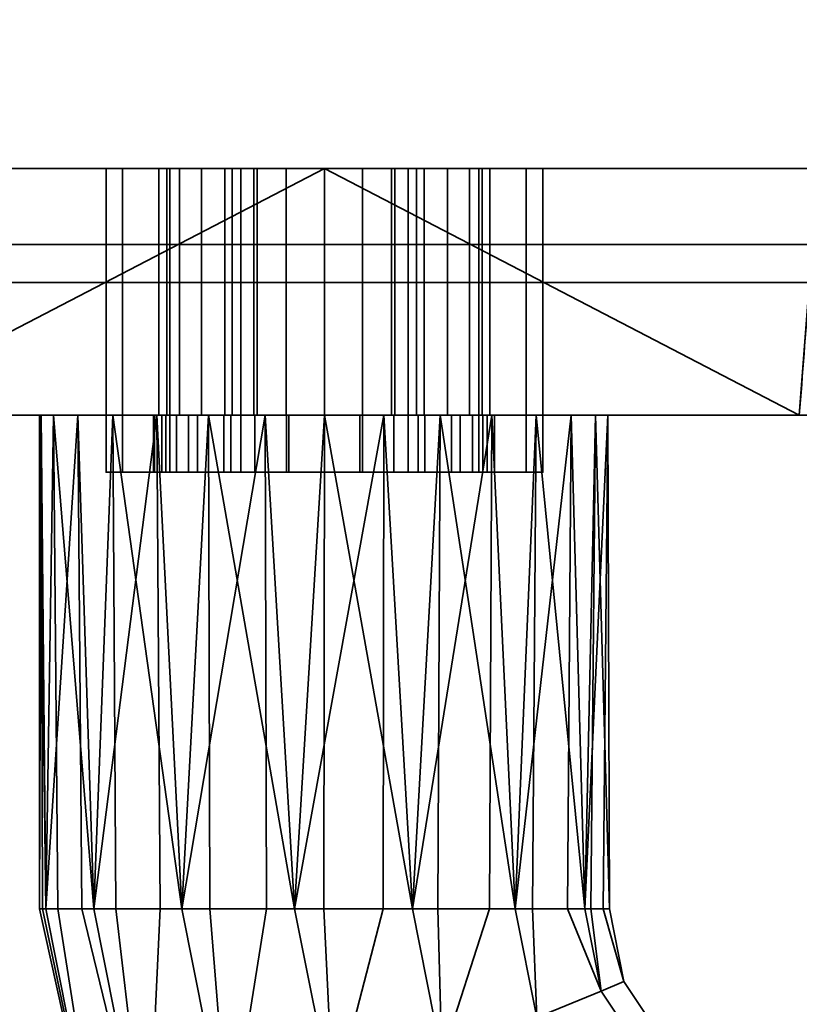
# Model space of a CAD drawing. Header units: millimetres. Extents: x -603 to 3703, y -115 to 249.
# Tile 482 of 656: x 1063 to 1104, y -88 to -36. Entities that reach past the tile are written whole.
import ezdxf

# ---------------------------------------------------------------- set-up
doc = ezdxf.new("R2010")
doc.units = ezdxf.units.MM
doc.layers.add('152', color=7, linetype='Continuous', true_color=0xffffff)

# ---------------------------------------------------------------- blocks, each defined once
blk = doc.blocks.new('UG_SURFACE_023')
at = {"layer": '152', "color": 252, "linetype": 'Continuous', "lineweight": 35}
for points in [[(1070.654, -57, 1015.609), (1070.654, -60, 1015.609), (1071.85, -60, 1018.597), (1071.85, -57, 1018.597)], [(1070.654, -57, 1012.391), (1070.654, -60, 1012.391), (1070.654, -60, 1015.609), (1070.654, -57, 1015.609)], [(1071.85, -57, 1009.403), (1071.85, -60, 1009.403), (1070.654, -60, 1012.391), (1070.654, -57, 1012.391)], [(1077, -57, 1005.739), (1070.654, -57, 1012.391), (1070.654, -57, 1015.609)], [(1077, -57, 1005.739), (1074.072, -57, 1007.074), (1071.85, -57, 1009.403), (1070.654, -57, 1012.391)], [(1070.654, -57, 1015.609), (1071.85, -57, 1018.597), (1074.072, -57, 1020.926), (1077, -57, 1005.739)], [(1071.85, -57, 1018.597), (1071.85, -60, 1018.597), (1074.072, -60, 1020.926), (1074.072, -57, 1020.926)], [(1074.072, -57, 1007.074), (1074.072, -60, 1007.074), (1071.85, -60, 1009.403), (1071.85, -57, 1009.403)], [(1074.072, -57, 1020.926), (1074.072, -60, 1020.926), (1077, -60, 1022.261), (1077, -57, 1022.261)], [(1077, -57, 1005.739), (1077, -60, 1005.739), (1074.072, -60, 1007.074), (1074.072, -57, 1007.074)], [(1074.072, -57, 1020.926), (1077, -57, 1022.261), (1077, -57, 1005.739)], [(1077, -57, 1022.261), (1077, -60, 1022.261), (1077, -60, 1005.739), (1077, -57, 1005.739)], [(1077, -60, 1005.739), (1070.654, -60, 1015.609), (1070.654, -60, 1012.391)], [(1077, -60, 1005.739), (1074.072, -60, 1020.926), (1071.85, -60, 1018.597), (1070.654, -60, 1015.609)], [(1070.654, -60, 1012.391), (1071.85, -60, 1009.403), (1074.072, -60, 1007.074), (1077, -60, 1005.739)], [(1077, -60, 1005.739), (1077, -60, 1022.261), (1074.072, -60, 1020.926)]]:
    blk.add_3dface(points, dxfattribs=at)
blk = doc.blocks.new('UG_SURFACE_025')
at = {"layer": '152', "color": 252, "linetype": 'Continuous', "lineweight": 35}
for points in [[(1067.5, -57, 1016.5), (1070.049, -57, 1014.941), (1070, -57, 1014)], [(1067.5, -57, 1016.5), (1068.375, -57, 1020.901), (1071.206, -57, 1018.5), (1070.049, -57, 1014.941)], [(1068.375, -57, 991.099), (1067.5, -57, 995.5), (1072.312, -57, 1007.978), (1075.339, -57, 1005.778)], [(1070, -57, 1014), (1070.441, -57, 1011.219), (1067.5, -57, 995.5), (1067.5, -57, 1016.5)], [(1070.441, -57, 1011.219), (1072.312, -57, 1007.978), (1067.5, -57, 995.5)], [(1068.375, -57, 991.099), (1068.375, -60, 991.099), (1067.5, -60, 995.5), (1067.5, -57, 995.5)], [(1067.5, -57, 995.5), (1067.5, -60, 995.5), (1067.5, -60, 1016.5), (1067.5, -57, 1016.5)], [(1067.5, -57, 1016.5), (1067.5, -60, 1016.5), (1068.375, -60, 1020.901), (1068.375, -57, 1020.901)], [(1070.868, -57, 987.368), (1068.375, -57, 991.099), (1075.339, -57, 1005.778), (1079, -57, 1005)], [(1073.71, -57, 1021.281), (1071.206, -57, 1018.5), (1068.375, -57, 1020.901), (1070.868, -57, 1024.632)], [(1070.868, -57, 987.368), (1070.868, -60, 987.368), (1068.375, -60, 991.099), (1068.375, -57, 991.099)], [(1068.375, -57, 1020.901), (1068.375, -60, 1020.901), (1070.868, -60, 1024.632), (1070.868, -57, 1024.632)], [(1070, -57, 1014), (1070.049, -57, 1014.941), (1070.049, -60, 1014.941), (1070, -60, 1014)], [(1070, -60, 1014), (1070.441, -60, 1011.219), (1070.441, -57, 1011.219), (1070, -57, 1014)], [(1071.206, -57, 1018.5), (1071.206, -60, 1018.5), (1070.049, -60, 1014.941), (1070.049, -57, 1014.941)], [(1070.441, -57, 1011.219), (1070.441, -60, 1011.219), (1072.312, -60, 1007.978), (1072.312, -57, 1007.978)], [(1079, -57, 1005), (1079, -57, 984), (1074.599, -57, 984.875), (1070.868, -57, 987.368)], [(1077.129, -57, 1022.803), (1073.71, -57, 1021.281), (1070.868, -57, 1024.632), (1074.599, -57, 1027.125)], [(1074.599, -57, 984.875), (1074.599, -60, 984.875), (1070.868, -60, 987.368), (1070.868, -57, 987.368)], [(1070.868, -57, 1024.632), (1070.868, -60, 1024.632), (1074.599, -60, 1027.125), (1074.599, -57, 1027.125)], [(1073.71, -57, 1021.281), (1073.71, -60, 1021.281), (1071.206, -60, 1018.5), (1071.206, -57, 1018.5)], [(1072.312, -57, 1007.978), (1072.312, -60, 1007.978), (1075.339, -60, 1005.778), (1075.339, -57, 1005.778)], [(1077.129, -57, 1022.803), (1077.129, -60, 1022.803), (1073.71, -60, 1021.281), (1073.71, -57, 1021.281)], [(1080.871, -57, 1022.803), (1077.129, -57, 1022.803), (1074.599, -57, 1027.125), (1079, -57, 1028)], [(1079, -57, 984), (1079, -60, 984), (1074.599, -60, 984.875), (1074.599, -57, 984.875)], [(1074.599, -57, 1027.125), (1074.599, -60, 1027.125), (1079, -60, 1028), (1079, -57, 1028)], [(1075.339, -57, 1005.778), (1075.339, -60, 1005.778), (1079, -60, 1005), (1079, -57, 1005)], [(1080.871, -57, 1022.803), (1080.871, -60, 1022.803), (1077.129, -60, 1022.803), (1077.129, -57, 1022.803)], [(1079, -57, 1005), (1079, -60, 1005), (1082.661, -60, 1005.778), (1082.661, -57, 1005.778)], [(1079, -57, 1005), (1082.661, -57, 1005.778), (1089.625, -57, 991.099), (1087.132, -57, 987.368)], [(1087.132, -57, 987.368), (1083.401, -57, 984.875), (1079, -57, 1005)], [(1079, -57, 1028), (1083.401, -57, 1027.125), (1080.871, -57, 1022.803)], [(1083.401, -57, 984.875), (1079, -57, 984), (1079, -57, 1005)], [(1083.401, -57, 984.875), (1083.401, -60, 984.875), (1079, -60, 984), (1079, -57, 984)], [(1079, -57, 1028), (1079, -60, 1028), (1083.401, -60, 1027.125), (1083.401, -57, 1027.125)], [(1084.29, -57, 1021.281), (1084.29, -60, 1021.281), (1080.871, -60, 1022.803), (1080.871, -57, 1022.803)], [(1084.29, -57, 1021.281), (1080.871, -57, 1022.803), (1083.401, -57, 1027.125), (1087.132, -57, 1024.632)], [(1082.661, -57, 1005.778), (1082.661, -60, 1005.778), (1085.688, -60, 1007.978), (1085.688, -57, 1007.978)], [(1090.5, -57, 995.5), (1089.625, -57, 991.099), (1082.661, -57, 1005.778), (1085.688, -57, 1007.978)], [(1087.132, -57, 987.368), (1087.132, -60, 987.368), (1083.401, -60, 984.875), (1083.401, -57, 984.875)], [(1083.401, -57, 1027.125), (1083.401, -60, 1027.125), (1087.132, -60, 1024.632), (1087.132, -57, 1024.632)], [(1086.794, -57, 1018.5), (1086.794, -60, 1018.5), (1084.29, -60, 1021.281), (1084.29, -57, 1021.281)], [(1087.132, -57, 1024.632), (1089.625, -57, 1020.901), (1086.794, -57, 1018.5), (1084.29, -57, 1021.281)], [(1085.688, -57, 1007.978), (1085.688, -60, 1007.978), (1087.559, -60, 1011.219), (1087.559, -57, 1011.219)], [(1090.5, -57, 995.5), (1085.688, -57, 1007.978), (1087.559, -57, 1011.219)], [(1087.951, -57, 1014.941), (1087.951, -60, 1014.941), (1086.794, -60, 1018.5), (1086.794, -57, 1018.5)], [(1087.951, -57, 1014.941), (1086.794, -57, 1018.5), (1089.625, -57, 1020.901), (1090.5, -57, 1016.5)], [(1089.625, -57, 991.099), (1089.625, -60, 991.099), (1087.132, -60, 987.368), (1087.132, -57, 987.368)], [(1087.132, -57, 1024.632), (1087.132, -60, 1024.632), (1089.625, -60, 1020.901), (1089.625, -57, 1020.901)], [(1087.559, -57, 1011.219), (1087.559, -60, 1011.219), (1087.951, -60, 1014.941), (1087.951, -57, 1014.941)], [(1087.559, -57, 1011.219), (1087.951, -57, 1014.941), (1090.5, -57, 1016.5), (1090.5, -57, 995.5)], [(1090.5, -57, 995.5), (1090.5, -60, 995.5), (1089.625, -60, 991.099), (1089.625, -57, 991.099)], [(1089.625, -57, 1020.901), (1089.625, -60, 1020.901), (1090.5, -60, 1016.5), (1090.5, -57, 1016.5)], [(1090.5, -57, 1016.5), (1090.5, -60, 1016.5), (1090.5, -60, 995.5), (1090.5, -57, 995.5)], [(1067.5, -60, 1016.5), (1067.5, -60, 995.5), (1070.441, -60, 1011.219), (1070, -60, 1014)], [(1070, -60, 1014), (1070.049, -60, 1014.941), (1067.5, -60, 1016.5)], [(1067.5, -60, 995.5), (1072.312, -60, 1007.978), (1070.441, -60, 1011.219)], [(1070.049, -60, 1014.941), (1071.206, -60, 1018.5), (1068.375, -60, 1020.901), (1067.5, -60, 1016.5)], [(1075.339, -60, 1005.778), (1072.312, -60, 1007.978), (1067.5, -60, 995.5), (1068.375, -60, 991.099)], [(1070.868, -60, 1024.632), (1068.375, -60, 1020.901), (1071.206, -60, 1018.5), (1073.71, -60, 1021.281)], [(1079, -60, 1005), (1075.339, -60, 1005.778), (1068.375, -60, 991.099), (1070.868, -60, 987.368)], [(1074.599, -60, 1027.125), (1070.868, -60, 1024.632), (1073.71, -60, 1021.281), (1077.129, -60, 1022.803)], [(1070.868, -60, 987.368), (1074.599, -60, 984.875), (1079, -60, 984), (1079, -60, 1005)], [(1079, -60, 1028), (1074.599, -60, 1027.125), (1077.129, -60, 1022.803)], [(1077.129, -60, 1022.803), (1080.871, -60, 1022.803), (1083.401, -60, 1027.125), (1079, -60, 1028)], [(1079, -60, 1005), (1083.401, -60, 984.875), (1087.132, -60, 987.368)], [(1079, -60, 1005), (1079, -60, 984), (1083.401, -60, 984.875)], [(1087.132, -60, 987.368), (1089.625, -60, 991.099), (1082.661, -60, 1005.778), (1079, -60, 1005)], [(1080.871, -60, 1022.803), (1084.29, -60, 1021.281), (1087.132, -60, 1024.632), (1083.401, -60, 1027.125)], [(1085.688, -60, 1007.978), (1082.661, -60, 1005.778), (1089.625, -60, 991.099), (1090.5, -60, 995.5)], [(1084.29, -60, 1021.281), (1086.794, -60, 1018.5), (1089.625, -60, 1020.901), (1087.132, -60, 1024.632)], [(1087.559, -60, 1011.219), (1085.688, -60, 1007.978), (1090.5, -60, 995.5)], [(1090.5, -60, 1016.5), (1089.625, -60, 1020.901), (1086.794, -60, 1018.5), (1087.951, -60, 1014.941)], [(1090.5, -60, 995.5), (1090.5, -60, 1016.5), (1087.951, -60, 1014.941), (1087.559, -60, 1011.219)]]:
    blk.add_3dface(points, dxfattribs=at)
blk = doc.blocks.new('UG_SURFACE_027')
at = {"layer": '152', "color": 252, "linetype": 'Continuous', "lineweight": 35}
for points in [[(1081, -57, 1005.739), (1081, -60, 1005.739), (1081, -60, 1022.261), (1081, -57, 1022.261)], [(1083.928, -57, 1007.074), (1083.928, -60, 1007.074), (1081, -60, 1005.739), (1081, -57, 1005.739)], [(1081, -57, 1022.261), (1081, -60, 1022.261), (1083.928, -60, 1020.926), (1083.928, -57, 1020.926)], [(1081, -57, 1005.739), (1081, -57, 1022.261), (1083.928, -57, 1020.926)], [(1083.928, -57, 1007.074), (1081, -57, 1005.739), (1083.928, -57, 1020.926)], [(1086.15, -57, 1009.403), (1086.15, -60, 1009.403), (1083.928, -60, 1007.074), (1083.928, -57, 1007.074)], [(1083.928, -57, 1020.926), (1083.928, -60, 1020.926), (1086.15, -60, 1018.597), (1086.15, -57, 1018.597)], [(1083.928, -57, 1007.074), (1083.928, -57, 1020.926), (1086.15, -57, 1018.597), (1087.346, -57, 1015.609)], [(1087.346, -57, 1015.609), (1087.346, -57, 1012.391), (1086.15, -57, 1009.403), (1083.928, -57, 1007.074)], [(1087.346, -57, 1012.391), (1087.346, -60, 1012.391), (1086.15, -60, 1009.403), (1086.15, -57, 1009.403)], [(1086.15, -57, 1018.597), (1086.15, -60, 1018.597), (1087.346, -60, 1015.609), (1087.346, -57, 1015.609)], [(1087.346, -57, 1015.609), (1087.346, -60, 1015.609), (1087.346, -60, 1012.391), (1087.346, -57, 1012.391)], [(1081, -60, 1022.261), (1081, -60, 1005.739), (1083.928, -60, 1007.074)], [(1083.928, -60, 1020.926), (1081, -60, 1022.261), (1083.928, -60, 1007.074)], [(1083.928, -60, 1020.926), (1083.928, -60, 1007.074), (1086.15, -60, 1009.403), (1087.346, -60, 1012.391)], [(1087.346, -60, 1012.391), (1087.346, -60, 1015.609), (1086.15, -60, 1018.597), (1083.928, -60, 1020.926)]]:
    blk.add_3dface(points, dxfattribs=at)
blk = doc.blocks.new('UG_SURFACE_029')
at = {"layer": '152', "color": 254, "linetype": 'Continuous', "lineweight": 35}
for points in [[(1053, -44, 953.5), (1074.15, -44, 992.491), (1075.288, -44, 990.788)], [(1075.288, -44, 990.788), (1076.991, -44, 989.65), (1053, -44, 953.5)], [(1076.991, -44, 989.65), (1079, -44, 989.25), (1079, -44, 950), (1053, -44, 953.5)], [(1053, -44, 953.5), (1071.368, -44, 1009.721), (1073.75, -44, 1007), (1073.75, -44, 994.5)], [(1073.75, -44, 994.5), (1074.15, -44, 992.491), (1053, -44, 953.5)], [(1053, -44, 953.5), (1070.289, -44, 1013.173), (1071.368, -44, 1009.721)], [(1053, -44, 1188.5), (1072.527, -44, 1019.888), (1070.699, -44, 1016.767)], [(1053, -44, 1188.5), (1079, -44, 1192), (1079, -44, 1022.75), (1075.461, -44, 1022.002)], [(1075.461, -44, 1022.002), (1072.527, -44, 1019.888), (1053, -44, 1188.5)], [(1070.699, -44, 1016.767), (1070.289, -44, 1013.173), (1053, -44, 953.5), (1053, -44, 1188.5)], [(1079, -44, 950), (1079, -57, 950), (1053, -57, 953.5), (1053, -44, 953.5)], [(1053, -44, 1188.5), (1053, -57, 1188.5), (1079, -57, 1192), (1079, -44, 1192)], [(1070.289, -44, 1013.173), (1070.289, -57, 1013.173), (1071.368, -57, 1009.721), (1071.368, -44, 1009.721)], [(1070.699, -44, 1016.767), (1070.699, -57, 1016.767), (1070.289, -57, 1013.173), (1070.289, -44, 1013.173)], [(1072.527, -44, 1019.888), (1072.527, -57, 1019.888), (1070.699, -57, 1016.767), (1070.699, -44, 1016.767)], [(1071.368, -44, 1009.721), (1071.368, -57, 1009.721), (1073.75, -57, 1007), (1073.75, -44, 1007)], [(1075.461, -44, 1022.002), (1075.461, -57, 1022.002), (1072.527, -57, 1019.888), (1072.527, -44, 1019.888)], [(1073.75, -44, 1007), (1073.75, -57, 1007), (1073.75, -57, 994.5), (1073.75, -44, 994.5)], [(1073.75, -44, 994.5), (1073.75, -57, 994.5), (1074.15, -57, 992.491), (1074.15, -44, 992.491)], [(1074.15, -44, 992.491), (1074.15, -57, 992.491), (1075.288, -57, 990.788), (1075.288, -44, 990.788)], [(1075.288, -44, 990.788), (1075.288, -57, 990.788), (1076.991, -57, 989.65), (1076.991, -44, 989.65)], [(1079, -44, 1022.75), (1079, -57, 1022.75), (1075.461, -57, 1022.002), (1075.461, -44, 1022.002)], [(1076.991, -44, 989.65), (1076.991, -57, 989.65), (1079, -57, 989.25), (1079, -44, 989.25)], [(1105, -44, 953.5), (1079, -44, 950), (1079, -44, 989.25), (1081.009, -44, 989.65)], [(1082.539, -44, 1022.002), (1079, -44, 1022.75), (1079, -44, 1192), (1105, -44, 1188.5)], [(1082.539, -44, 1022.002), (1082.539, -57, 1022.002), (1079, -57, 1022.75), (1079, -44, 1022.75)], [(1105, -44, 953.5), (1105, -57, 953.5), (1079, -57, 950), (1079, -44, 950)], [(1079, -44, 989.25), (1079, -57, 989.25), (1081.009, -57, 989.65), (1081.009, -44, 989.65)], [(1079, -44, 1192), (1079, -57, 1192), (1105, -57, 1188.5), (1105, -44, 1188.5)], [(1105, -44, 953.5), (1081.009, -44, 989.65), (1082.712, -44, 990.788)], [(1081.009, -44, 989.65), (1081.009, -57, 989.65), (1082.712, -57, 990.788), (1082.712, -44, 990.788)], [(1105, -44, 1188.5), (1085.473, -44, 1019.888), (1082.539, -44, 1022.002)], [(1085.473, -44, 1019.888), (1085.473, -57, 1019.888), (1082.539, -57, 1022.002), (1082.539, -44, 1022.002)], [(1082.712, -44, 990.788), (1083.85, -44, 992.491), (1105, -44, 953.5)], [(1082.712, -44, 990.788), (1082.712, -57, 990.788), (1083.85, -57, 992.491), (1083.85, -44, 992.491)], [(1105, -44, 953.5), (1083.85, -44, 992.491), (1084.25, -44, 994.5)], [(1083.85, -44, 992.491), (1083.85, -57, 992.491), (1084.25, -57, 994.5), (1084.25, -44, 994.5)], [(1084.25, -44, 994.5), (1084.25, -57, 994.5), (1084.25, -57, 1007), (1084.25, -44, 1007)], [(1084.25, -44, 994.5), (1084.25, -44, 1007), (1086.632, -44, 1009.721), (1105, -44, 953.5)], [(1084.25, -44, 1007), (1084.25, -57, 1007), (1086.632, -57, 1009.721), (1086.632, -44, 1009.721)], [(1087.301, -44, 1016.767), (1085.473, -44, 1019.888), (1105, -44, 1188.5)], [(1087.301, -44, 1016.767), (1087.301, -57, 1016.767), (1085.473, -57, 1019.888), (1085.473, -44, 1019.888)], [(1086.632, -44, 1009.721), (1087.711, -44, 1013.173), (1105, -44, 953.5)], [(1086.632, -44, 1009.721), (1086.632, -57, 1009.721), (1087.711, -57, 1013.173), (1087.711, -44, 1013.173)], [(1105, -44, 1188.5), (1105, -44, 953.5), (1087.711, -44, 1013.173), (1087.301, -44, 1016.767)], [(1087.711, -44, 1013.173), (1087.711, -57, 1013.173), (1087.301, -57, 1016.767), (1087.301, -44, 1016.767)], [(1053, -57, 953.5), (1076.991, -57, 989.65), (1075.288, -57, 990.788)], [(1053, -57, 953.5), (1064.734, -57, 1101.365), (1064, -57, 1106)], [(1053, -57, 953.5), (1074.15, -57, 992.491), (1073.75, -57, 994.5)], [(1053, -57, 953.5), (1079, -57, 950), (1079, -57, 989.25), (1076.991, -57, 989.65)], [(1064, -57, 1106), (1064.082, -57, 1107.568), (1053, -57, 1188.5), (1053, -57, 953.5)], [(1075.288, -57, 990.788), (1074.15, -57, 992.491), (1053, -57, 953.5)], [(1079, -57, 1192), (1053, -57, 1188.5), (1075.881, -57, 1120.672)], [(1053, -57, 1188.5), (1066.01, -57, 1113.5), (1070.183, -57, 1118.135)], [(1053, -57, 953.5), (1067.853, -57, 1095.963), (1064.734, -57, 1101.365)], [(1053, -57, 953.5), (1070.289, -57, 1013.173), (1070.699, -57, 1016.767)], [(1073.75, -57, 994.5), (1073.75, -57, 1007), (1071.368, -57, 1009.721), (1053, -57, 953.5)], [(1070.183, -57, 1118.135), (1075.881, -57, 1120.672), (1053, -57, 1188.5)], [(1053, -57, 953.5), (1072.899, -57, 1092.297), (1067.853, -57, 1095.963)], [(1071.368, -57, 1009.721), (1070.289, -57, 1013.173), (1053, -57, 953.5)], [(1070.699, -57, 1016.767), (1079, -57, 1091), (1072.899, -57, 1092.297), (1053, -57, 953.5)], [(1064.082, -57, 1107.568), (1066.01, -57, 1113.5), (1053, -57, 1188.5)], [(1064, -57, 1106), (1064.734, -57, 1101.365), (1064.328, -83, 1102.881)], [(1064.082, -57, 1107.568), (1064, -57, 1106), (1064, -83, 1106)], [(1064, -83, 1106), (1064.164, -83, 1107.559), (1064.082, -57, 1107.568)], [(1064.328, -83, 1102.881), (1064, -83, 1106), (1064, -57, 1106)], [(1066.01, -57, 1113.5), (1064.082, -57, 1107.568), (1064.328, -83, 1109.119)], [(1064.082, -57, 1107.568), (1064.164, -83, 1107.559), (1064.328, -83, 1109.119)], [(1064.734, -57, 1101.365), (1064.959, -83, 1101.465), (1064.328, -83, 1102.881)], [(1064.328, -83, 1109.119), (1066.234, -83, 1113.4), (1066.01, -57, 1113.5)], [(1064.734, -57, 1101.365), (1067.853, -57, 1095.963), (1066.865, -83, 1097.183)], [(1066.865, -83, 1097.183), (1064.959, -83, 1101.465), (1064.734, -57, 1101.365)], [(1070.183, -57, 1118.135), (1066.01, -57, 1113.5), (1066.865, -83, 1114.817)], [(1066.01, -57, 1113.5), (1066.234, -83, 1113.4), (1066.865, -83, 1114.817)], [(1067.853, -57, 1095.963), (1068.017, -83, 1096.146), (1066.865, -83, 1097.183)], [(1066.865, -83, 1114.817), (1070.348, -83, 1117.953), (1070.183, -57, 1118.135)], [(1067.853, -57, 1095.963), (1072.899, -57, 1092.297), (1071.5, -83, 1093.01)], [(1071.5, -83, 1093.01), (1068.017, -83, 1096.146), (1067.853, -57, 1095.963)], [(1075.881, -57, 1120.672), (1070.183, -57, 1118.135), (1071.5, -83, 1118.99)], [(1070.183, -57, 1118.135), (1070.348, -83, 1117.953), (1071.5, -83, 1118.99)], [(1079, -57, 1091), (1070.699, -57, 1016.767), (1072.527, -57, 1019.888)], [(1072.899, -57, 1092.297), (1072.975, -83, 1092.53), (1071.5, -83, 1093.01)], [(1071.5, -83, 1118.99), (1075.957, -83, 1120.439), (1075.881, -57, 1120.672)], [(1079, -57, 1091), (1072.527, -57, 1019.888), (1075.461, -57, 1022.002)], [(1072.899, -57, 1092.297), (1079, -57, 1091), (1077.432, -83, 1091.082)], [(1077.432, -83, 1091.082), (1072.975, -83, 1092.53), (1072.899, -57, 1092.297)], [(1075.461, -57, 1022.002), (1079, -57, 1022.75), (1079, -57, 1091)], [(1082.119, -57, 1120.672), (1075.881, -57, 1120.672), (1077.432, -83, 1120.918)], [(1075.881, -57, 1120.672), (1075.957, -83, 1120.439), (1077.432, -83, 1120.918)], [(1075.881, -57, 1120.672), (1082.119, -57, 1120.672), (1105, -57, 1188.5), (1079, -57, 1192)], [(1079, -57, 1091), (1078.974, -83, 1091.244), (1077.432, -83, 1091.082)], [(1077.432, -83, 1120.918), (1082.093, -83, 1120.428), (1082.119, -57, 1120.672)], [(1083.635, -83, 1091.734), (1078.974, -83, 1091.244), (1079, -57, 1091)], [(1079, -57, 1091), (1085.101, -57, 1092.297), (1083.635, -83, 1091.734)], [(1085.101, -57, 1092.297), (1079, -57, 1091), (1079, -57, 1022.75), (1082.539, -57, 1022.002)], [(1081.009, -57, 989.65), (1079, -57, 989.25), (1079, -57, 950), (1105, -57, 953.5)], [(1082.712, -57, 990.788), (1081.009, -57, 989.65), (1105, -57, 953.5)], [(1082.119, -57, 1120.672), (1082.093, -83, 1120.428), (1083.635, -83, 1120.266)], [(1087.817, -57, 1118.135), (1082.119, -57, 1120.672), (1083.635, -83, 1120.266)], [(1105, -57, 1188.5), (1082.119, -57, 1120.672), (1087.817, -57, 1118.135)], [(1082.539, -57, 1022.002), (1085.473, -57, 1019.888), (1085.101, -57, 1092.297)], [(1105, -57, 953.5), (1083.85, -57, 992.491), (1082.712, -57, 990.788)], [(1085.101, -57, 1092.297), (1084.978, -83, 1092.51), (1083.635, -83, 1091.734)], [(1083.635, -83, 1120.266), (1087.694, -83, 1117.923), (1087.817, -57, 1118.135)], [(1084.25, -57, 994.5), (1083.85, -57, 992.491), (1105, -57, 953.5)], [(1105, -57, 953.5), (1086.632, -57, 1009.721), (1084.25, -57, 1007), (1084.25, -57, 994.5)], [(1089.037, -83, 1094.853), (1084.978, -83, 1092.51), (1085.101, -57, 1092.297)], [(1085.101, -57, 1092.297), (1090.147, -57, 1095.963), (1089.037, -83, 1094.853)], [(1085.101, -57, 1092.297), (1085.473, -57, 1019.888), (1087.301, -57, 1016.767)], [(1087.301, -57, 1016.767), (1087.711, -57, 1013.173), (1105, -57, 953.5), (1085.101, -57, 1092.297)], [(1105, -57, 953.5), (1090.147, -57, 1095.963), (1085.101, -57, 1092.297)], [(1105, -57, 953.5), (1087.711, -57, 1013.173), (1086.632, -57, 1009.721)], [(1087.817, -57, 1118.135), (1087.694, -83, 1117.923), (1089.037, -83, 1117.147)], [(1091.99, -57, 1113.5), (1087.817, -57, 1118.135), (1089.037, -83, 1117.147)], [(1087.817, -57, 1118.135), (1091.99, -57, 1113.5), (1105, -57, 1188.5)], [(1090.147, -57, 1095.963), (1089.948, -83, 1096.107), (1089.037, -83, 1094.853)], [(1089.037, -83, 1117.147), (1091.792, -83, 1113.356), (1091.99, -57, 1113.5)], [(1092.703, -83, 1099.899), (1089.948, -83, 1096.107), (1090.147, -57, 1095.963)], [(1090.147, -57, 1095.963), (1093.266, -57, 1101.365), (1092.703, -83, 1099.899)], [(1093.266, -57, 1101.365), (1090.147, -57, 1095.963), (1105, -57, 953.5)], [(1091.99, -57, 1113.5), (1091.792, -83, 1113.356), (1092.703, -83, 1112.101)], [(1093.918, -57, 1107.568), (1091.99, -57, 1113.5), (1092.703, -83, 1112.101)], [(1105, -57, 1188.5), (1091.99, -57, 1113.5), (1093.918, -57, 1107.568)], [(1093.266, -57, 1101.365), (1093.026, -83, 1101.416), (1092.703, -83, 1099.899)], [(1092.703, -83, 1112.101), (1093.678, -83, 1107.517), (1093.918, -57, 1107.568)], [(1094, -83, 1106), (1093.026, -83, 1101.416), (1093.266, -57, 1101.365)], [(1093.266, -57, 1101.365), (1093.918, -57, 1107.568), (1094, -83, 1106)], [(1093.918, -57, 1107.568), (1093.266, -57, 1101.365), (1105, -57, 953.5), (1105, -57, 1188.5)], [(1093.918, -57, 1107.568), (1093.678, -83, 1107.517), (1094, -83, 1106)], [(1067.348, -98.182, 1102.881), (1067.348, -98.182, 1109.119), (1064, -83, 1106)], [(1067.348, -98.182, 1109.119), (1064.164, -83, 1107.559), (1064, -83, 1106)], [(1064, -83, 1106), (1064.328, -83, 1102.881), (1067.348, -98.182, 1102.881)], [(1067.348, -98.182, 1109.119), (1064.328, -83, 1109.119), (1064.164, -83, 1107.559)], [(1067.348, -98.182, 1102.881), (1064.328, -83, 1102.881), (1064.959, -83, 1101.465)], [(1066.234, -83, 1113.4), (1064.328, -83, 1109.119), (1067.348, -98.182, 1109.119), (1069.692, -97.211, 1114.817)], [(1064.959, -83, 1101.465), (1066.865, -83, 1097.183), (1069.692, -97.211, 1097.183), (1067.348, -98.182, 1102.881)], [(1069.692, -97.211, 1114.817), (1066.865, -83, 1114.817), (1066.234, -83, 1113.4)], [(1069.692, -97.211, 1097.183), (1066.865, -83, 1097.183), (1068.017, -83, 1096.146)], [(1070.348, -83, 1117.953), (1066.865, -83, 1114.817), (1069.692, -97.211, 1114.817)], [(1068.017, -83, 1096.146), (1071.5, -83, 1093.01), (1073.974, -95.437, 1093.01), (1069.692, -97.211, 1097.183)], [(1069.692, -97.211, 1114.817), (1073.974, -95.437, 1118.99), (1071.5, -83, 1118.99), (1070.348, -83, 1117.953)], [(1073.974, -95.437, 1093.01), (1071.5, -83, 1093.01), (1072.975, -83, 1092.53)], [(1075.957, -83, 1120.439), (1071.5, -83, 1118.99), (1073.974, -95.437, 1118.99)], [(1072.975, -83, 1092.53), (1077.432, -83, 1091.082), (1079.454, -93.167, 1091.082), (1073.974, -95.437, 1093.01)], [(1073.974, -95.437, 1118.99), (1079.454, -93.167, 1120.918), (1077.432, -83, 1120.918), (1075.957, -83, 1120.439)], [(1079.454, -93.167, 1091.082), (1077.432, -83, 1091.082), (1078.974, -83, 1091.244)], [(1082.093, -83, 1120.428), (1077.432, -83, 1120.918), (1079.454, -93.167, 1120.918)], [(1078.974, -83, 1091.244), (1083.635, -83, 1091.734), (1085.185, -90.793, 1091.734), (1079.454, -93.167, 1091.082)], [(1079.454, -93.167, 1120.918), (1085.185, -90.793, 1120.266), (1083.635, -83, 1120.266), (1082.093, -83, 1120.428)], [(1085.185, -90.793, 1091.734), (1083.635, -83, 1091.734), (1084.978, -83, 1092.51)], [(1087.694, -83, 1117.923), (1083.635, -83, 1120.266), (1085.185, -90.793, 1120.266)], [(1084.978, -83, 1092.51), (1089.037, -83, 1094.853), (1090.176, -88.726, 1094.853), (1085.185, -90.793, 1091.734)], [(1085.185, -90.793, 1120.266), (1090.176, -88.726, 1117.147), (1089.037, -83, 1117.147), (1087.694, -83, 1117.923)], [(1090.176, -88.726, 1094.853), (1089.037, -83, 1094.853), (1089.948, -83, 1096.107)], [(1091.792, -83, 1113.356), (1089.037, -83, 1117.147), (1090.176, -88.726, 1117.147), (1093.563, -87.323, 1112.101)], [(1089.948, -83, 1096.107), (1092.703, -83, 1099.899), (1093.563, -87.323, 1099.899), (1090.176, -88.726, 1094.853)], [(1093.563, -87.323, 1112.101), (1092.703, -83, 1112.101), (1091.792, -83, 1113.356)], [(1093.563, -87.323, 1099.899), (1092.703, -83, 1099.899), (1093.026, -83, 1101.416)], [(1093.678, -83, 1107.517), (1092.703, -83, 1112.101), (1093.563, -87.323, 1112.101), (1094.761, -86.827, 1106)], [(1093.026, -83, 1101.416), (1094, -83, 1106), (1094.761, -86.827, 1106), (1093.563, -87.323, 1099.899)], [(1094.761, -86.827, 1106), (1094, -83, 1106), (1093.678, -83, 1107.517)], [(1094.761, -86.827, 1106), (1096.929, -90.071, 1106), (1096.012, -90.988, 1099.899), (1093.563, -87.323, 1099.899)], [(1093.563, -87.323, 1112.101), (1096.012, -90.988, 1112.101), (1096.929, -90.071, 1106), (1094.761, -86.827, 1106)], [(1093.563, -87.323, 1099.899), (1096.012, -90.988, 1099.899), (1093.42, -93.58, 1094.853), (1090.176, -88.726, 1094.853)], [(1090.176, -88.726, 1117.147), (1093.42, -93.58, 1117.147), (1096.012, -90.988, 1112.101), (1093.563, -87.323, 1112.101)]]:
    blk.add_3dface(points, dxfattribs=at)
blk = doc.blocks.new('UG_SURFACE_032')
at = {"layer": '152', "color": 252, "linetype": 'Continuous', "lineweight": 35}
for points in [[(1070.654, -57, 1556.609), (1070.654, -60, 1556.609), (1071.85, -60, 1559.597), (1071.85, -57, 1559.597)], [(1070.654, -57, 1553.391), (1070.654, -60, 1553.391), (1070.654, -60, 1556.609), (1070.654, -57, 1556.609)], [(1071.85, -57, 1550.403), (1071.85, -60, 1550.403), (1070.654, -60, 1553.391), (1070.654, -57, 1553.391)], [(1077, -57, 1563.261), (1070.654, -57, 1553.391), (1070.654, -57, 1556.609)], [(1071.85, -57, 1550.403), (1070.654, -57, 1553.391), (1077, -57, 1563.261)], [(1070.654, -57, 1556.609), (1071.85, -57, 1559.597), (1074.072, -57, 1561.926), (1077, -57, 1563.261)], [(1071.85, -57, 1559.597), (1071.85, -60, 1559.597), (1074.072, -60, 1561.926), (1074.072, -57, 1561.926)], [(1074.072, -57, 1548.074), (1074.072, -60, 1548.074), (1071.85, -60, 1550.403), (1071.85, -57, 1550.403)], [(1077, -57, 1563.261), (1077, -57, 1546.739), (1074.072, -57, 1548.074), (1071.85, -57, 1550.403)], [(1074.072, -57, 1561.926), (1074.072, -60, 1561.926), (1077, -60, 1563.261), (1077, -57, 1563.261)], [(1077, -57, 1546.739), (1077, -60, 1546.739), (1074.072, -60, 1548.074), (1074.072, -57, 1548.074)], [(1077, -57, 1563.261), (1077, -60, 1563.261), (1077, -60, 1546.739), (1077, -57, 1546.739)], [(1077, -60, 1546.739), (1070.654, -60, 1556.609), (1070.654, -60, 1553.391)], [(1071.85, -60, 1559.597), (1070.654, -60, 1556.609), (1077, -60, 1546.739)], [(1070.654, -60, 1553.391), (1071.85, -60, 1550.403), (1074.072, -60, 1548.074), (1077, -60, 1546.739)], [(1077, -60, 1546.739), (1077, -60, 1563.261), (1074.072, -60, 1561.926), (1071.85, -60, 1559.597)]]:
    blk.add_3dface(points, dxfattribs=at)
blk = doc.blocks.new('UG_SURFACE_034')
at = {"layer": '152', "color": 252, "linetype": 'Continuous', "lineweight": 35}
for points in [[(1067.5, -57, 1557.5), (1070.049, -57, 1555.941), (1070, -57, 1555)], [(1067.5, -57, 1557.5), (1068.375, -57, 1561.901), (1071.206, -57, 1559.5), (1070.049, -57, 1555.941)], [(1068.375, -57, 1532.099), (1067.5, -57, 1536.5), (1072.312, -57, 1548.978), (1075.339, -57, 1546.778)], [(1070, -57, 1555), (1070.441, -57, 1552.219), (1067.5, -57, 1536.5), (1067.5, -57, 1557.5)], [(1070.441, -57, 1552.219), (1072.312, -57, 1548.978), (1067.5, -57, 1536.5)], [(1068.375, -57, 1532.099), (1068.375, -60, 1532.099), (1067.5, -60, 1536.5), (1067.5, -57, 1536.5)], [(1067.5, -57, 1536.5), (1067.5, -60, 1536.5), (1067.5, -60, 1557.5), (1067.5, -57, 1557.5)], [(1067.5, -57, 1557.5), (1067.5, -60, 1557.5), (1068.375, -60, 1561.901), (1068.375, -57, 1561.901)], [(1070.868, -57, 1528.368), (1068.375, -57, 1532.099), (1075.339, -57, 1546.778), (1079, -57, 1546)], [(1073.71, -57, 1562.281), (1071.206, -57, 1559.5), (1068.375, -57, 1561.901), (1070.868, -57, 1565.632)], [(1070.868, -57, 1528.368), (1070.868, -60, 1528.368), (1068.375, -60, 1532.099), (1068.375, -57, 1532.099)], [(1068.375, -57, 1561.901), (1068.375, -60, 1561.901), (1070.868, -60, 1565.632), (1070.868, -57, 1565.632)], [(1070, -57, 1555), (1070.049, -57, 1555.941), (1070.049, -60, 1555.941), (1070, -60, 1555)], [(1070, -60, 1555), (1070.441, -60, 1552.219), (1070.441, -57, 1552.219), (1070, -57, 1555)], [(1071.206, -57, 1559.5), (1071.206, -60, 1559.5), (1070.049, -60, 1555.941), (1070.049, -57, 1555.941)], [(1070.441, -57, 1552.219), (1070.441, -60, 1552.219), (1072.312, -60, 1548.978), (1072.312, -57, 1548.978)], [(1079, -57, 1546), (1074.599, -57, 1525.875), (1070.868, -57, 1528.368)], [(1077.129, -57, 1563.803), (1073.71, -57, 1562.281), (1070.868, -57, 1565.632), (1074.599, -57, 1568.125)], [(1074.599, -57, 1525.875), (1074.599, -60, 1525.875), (1070.868, -60, 1528.368), (1070.868, -57, 1528.368)], [(1070.868, -57, 1565.632), (1070.868, -60, 1565.632), (1074.599, -60, 1568.125), (1074.599, -57, 1568.125)], [(1073.71, -57, 1562.281), (1073.71, -60, 1562.281), (1071.206, -60, 1559.5), (1071.206, -57, 1559.5)], [(1072.312, -57, 1548.978), (1072.312, -60, 1548.978), (1075.339, -60, 1546.778), (1075.339, -57, 1546.778)], [(1077.129, -57, 1563.803), (1077.129, -60, 1563.803), (1073.71, -60, 1562.281), (1073.71, -57, 1562.281)], [(1079, -57, 1546), (1079, -57, 1525), (1074.599, -57, 1525.875)], [(1080.871, -57, 1563.803), (1077.129, -57, 1563.803), (1074.599, -57, 1568.125), (1079, -57, 1569)], [(1079, -57, 1525), (1079, -60, 1525), (1074.599, -60, 1525.875), (1074.599, -57, 1525.875)], [(1074.599, -57, 1568.125), (1074.599, -60, 1568.125), (1079, -60, 1569), (1079, -57, 1569)], [(1075.339, -57, 1546.778), (1075.339, -60, 1546.778), (1079, -60, 1546), (1079, -57, 1546)], [(1080.871, -57, 1563.803), (1080.871, -60, 1563.803), (1077.129, -60, 1563.803), (1077.129, -57, 1563.803)], [(1079, -57, 1546), (1079, -60, 1546), (1082.661, -60, 1546.778), (1082.661, -57, 1546.778)], [(1079, -57, 1546), (1082.661, -57, 1546.778), (1089.625, -57, 1532.099), (1087.132, -57, 1528.368)], [(1087.132, -57, 1528.368), (1083.401, -57, 1525.875), (1079, -57, 1546)], [(1079, -57, 1569), (1083.401, -57, 1568.125), (1080.871, -57, 1563.803)], [(1083.401, -57, 1525.875), (1079, -57, 1525), (1079, -57, 1546)], [(1083.401, -57, 1525.875), (1083.401, -60, 1525.875), (1079, -60, 1525), (1079, -57, 1525)], [(1079, -57, 1569), (1079, -60, 1569), (1083.401, -60, 1568.125), (1083.401, -57, 1568.125)], [(1084.29, -57, 1562.281), (1084.29, -60, 1562.281), (1080.871, -60, 1563.803), (1080.871, -57, 1563.803)], [(1084.29, -57, 1562.281), (1080.871, -57, 1563.803), (1083.401, -57, 1568.125), (1087.132, -57, 1565.632)], [(1082.661, -57, 1546.778), (1082.661, -60, 1546.778), (1085.688, -60, 1548.978), (1085.688, -57, 1548.978)], [(1090.5, -57, 1536.5), (1089.625, -57, 1532.099), (1082.661, -57, 1546.778), (1085.688, -57, 1548.978)], [(1087.132, -57, 1528.368), (1087.132, -60, 1528.368), (1083.401, -60, 1525.875), (1083.401, -57, 1525.875)], [(1083.401, -57, 1568.125), (1083.401, -60, 1568.125), (1087.132, -60, 1565.632), (1087.132, -57, 1565.632)], [(1086.794, -57, 1559.5), (1086.794, -60, 1559.5), (1084.29, -60, 1562.281), (1084.29, -57, 1562.281)], [(1087.132, -57, 1565.632), (1089.625, -57, 1561.901), (1086.794, -57, 1559.5), (1084.29, -57, 1562.281)], [(1085.688, -57, 1548.978), (1085.688, -60, 1548.978), (1087.559, -60, 1552.219), (1087.559, -57, 1552.219)], [(1090.5, -57, 1536.5), (1085.688, -57, 1548.978), (1087.559, -57, 1552.219)], [(1087.951, -57, 1555.941), (1087.951, -60, 1555.941), (1086.794, -60, 1559.5), (1086.794, -57, 1559.5)], [(1087.951, -57, 1555.941), (1086.794, -57, 1559.5), (1089.625, -57, 1561.901), (1090.5, -57, 1557.5)], [(1089.625, -57, 1532.099), (1089.625, -60, 1532.099), (1087.132, -60, 1528.368), (1087.132, -57, 1528.368)], [(1087.132, -57, 1565.632), (1087.132, -60, 1565.632), (1089.625, -60, 1561.901), (1089.625, -57, 1561.901)], [(1087.559, -57, 1552.219), (1087.559, -60, 1552.219), (1087.951, -60, 1555.941), (1087.951, -57, 1555.941)], [(1087.559, -57, 1552.219), (1087.951, -57, 1555.941), (1090.5, -57, 1557.5), (1090.5, -57, 1536.5)], [(1090.5, -57, 1536.5), (1090.5, -60, 1536.5), (1089.625, -60, 1532.099), (1089.625, -57, 1532.099)], [(1089.625, -57, 1561.901), (1089.625, -60, 1561.901), (1090.5, -60, 1557.5), (1090.5, -57, 1557.5)], [(1090.5, -57, 1557.5), (1090.5, -60, 1557.5), (1090.5, -60, 1536.5), (1090.5, -57, 1536.5)], [(1067.5, -60, 1557.5), (1067.5, -60, 1536.5), (1070.441, -60, 1552.219), (1070, -60, 1555)], [(1070, -60, 1555), (1070.049, -60, 1555.941), (1067.5, -60, 1557.5)], [(1067.5, -60, 1536.5), (1072.312, -60, 1548.978), (1070.441, -60, 1552.219)], [(1070.049, -60, 1555.941), (1071.206, -60, 1559.5), (1068.375, -60, 1561.901), (1067.5, -60, 1557.5)], [(1075.339, -60, 1546.778), (1072.312, -60, 1548.978), (1067.5, -60, 1536.5), (1068.375, -60, 1532.099)], [(1070.868, -60, 1565.632), (1068.375, -60, 1561.901), (1071.206, -60, 1559.5), (1073.71, -60, 1562.281)], [(1079, -60, 1546), (1075.339, -60, 1546.778), (1068.375, -60, 1532.099), (1070.868, -60, 1528.368)], [(1074.599, -60, 1568.125), (1070.868, -60, 1565.632), (1073.71, -60, 1562.281), (1077.129, -60, 1563.803)], [(1070.868, -60, 1528.368), (1074.599, -60, 1525.875), (1079, -60, 1546)], [(1079, -60, 1569), (1074.599, -60, 1568.125), (1077.129, -60, 1563.803), (1080.871, -60, 1563.803)], [(1074.599, -60, 1525.875), (1079, -60, 1525), (1079, -60, 1546)], [(1080.871, -60, 1563.803), (1083.401, -60, 1568.125), (1079, -60, 1569)], [(1079, -60, 1546), (1083.401, -60, 1525.875), (1087.132, -60, 1528.368)], [(1079, -60, 1546), (1079, -60, 1525), (1083.401, -60, 1525.875)], [(1087.132, -60, 1528.368), (1089.625, -60, 1532.099), (1082.661, -60, 1546.778), (1079, -60, 1546)], [(1080.871, -60, 1563.803), (1084.29, -60, 1562.281), (1087.132, -60, 1565.632), (1083.401, -60, 1568.125)], [(1085.688, -60, 1548.978), (1082.661, -60, 1546.778), (1089.625, -60, 1532.099), (1090.5, -60, 1536.5)], [(1084.29, -60, 1562.281), (1086.794, -60, 1559.5), (1089.625, -60, 1561.901), (1087.132, -60, 1565.632)], [(1087.559, -60, 1552.219), (1085.688, -60, 1548.978), (1090.5, -60, 1536.5)], [(1090.5, -60, 1557.5), (1089.625, -60, 1561.901), (1086.794, -60, 1559.5), (1087.951, -60, 1555.941)], [(1090.5, -60, 1536.5), (1090.5, -60, 1557.5), (1087.951, -60, 1555.941), (1087.559, -60, 1552.219)]]:
    blk.add_3dface(points, dxfattribs=at)
blk = doc.blocks.new('UG_SURFACE_035')
at = {"layer": '152', "color": 254, "linetype": 'Continuous', "lineweight": 35}
for points in [[(1053, -44, 1637.5), (1068.375, -44, 1561.901), (1067.5, -44, 1557.5)], [(1067.5, -44, 1557.5), (1067.5, -44, 1536.5), (1053, -44, 1499.5), (1053, -44, 1637.5)], [(1067.5, -44, 1536.5), (1068.375, -44, 1532.099), (1053, -44, 1499.5)], [(1053, -44, 1499.5), (1070.868, -44, 1528.368), (1074.599, -44, 1525.875)], [(1053, -44, 1637.5), (1070.868, -44, 1565.632), (1068.375, -44, 1561.901)], [(1068.375, -44, 1532.099), (1070.868, -44, 1528.368), (1053, -44, 1499.5)], [(1074.599, -44, 1525.875), (1079, -44, 1525), (1079, -44, 1496), (1053, -44, 1499.5)], [(1053, -44, 1637.5), (1079, -44, 1641), (1079, -44, 1569), (1074.599, -44, 1568.125)], [(1074.599, -44, 1568.125), (1070.868, -44, 1565.632), (1053, -44, 1637.5)], [(1079, -44, 1641), (1053, -44, 1637.5), (1054, -57, 1636.734)], [(1053, -44, 1637.5), (1053, -44, 1499.5), (1054, -57, 1500.266), (1054, -57, 1636.734)], [(1054, -57, 1500.266), (1053, -44, 1499.5), (1079, -44, 1496)], [(1054, -57, 1636.734), (1079, -57, 1640), (1079, -44, 1641)], [(1079, -44, 1496), (1079, -57, 1497), (1054, -57, 1500.266)], [(1067.5, -44, 1557.5), (1067.5, -57, 1557.5), (1067.5, -57, 1536.5), (1067.5, -44, 1536.5)], [(1067.5, -44, 1536.5), (1067.5, -57, 1536.5), (1068.375, -57, 1532.099), (1068.375, -44, 1532.099)], [(1068.375, -44, 1561.901), (1068.375, -57, 1561.901), (1067.5, -57, 1557.5), (1067.5, -44, 1557.5)], [(1068.375, -44, 1532.099), (1068.375, -57, 1532.099), (1070.868, -57, 1528.368), (1070.868, -44, 1528.368)], [(1070.868, -44, 1565.632), (1070.868, -57, 1565.632), (1068.375, -57, 1561.901), (1068.375, -44, 1561.901)], [(1070.868, -44, 1528.368), (1070.868, -57, 1528.368), (1074.599, -57, 1525.875), (1074.599, -44, 1525.875)], [(1074.599, -44, 1568.125), (1074.599, -57, 1568.125), (1070.868, -57, 1565.632), (1070.868, -44, 1565.632)], [(1074.599, -44, 1525.875), (1074.599, -57, 1525.875), (1079, -57, 1525), (1079, -44, 1525)], [(1079, -44, 1569), (1079, -57, 1569), (1074.599, -57, 1568.125), (1074.599, -44, 1568.125)], [(1079, -44, 1525), (1079, -57, 1525), (1083.401, -57, 1525.875), (1083.401, -44, 1525.875)], [(1083.401, -44, 1568.125), (1083.401, -57, 1568.125), (1079, -57, 1569), (1079, -44, 1569)], [(1105, -44, 1499.5), (1079, -44, 1496), (1079, -44, 1525), (1083.401, -44, 1525.875)], [(1083.401, -44, 1568.125), (1079, -44, 1569), (1079, -44, 1641), (1105, -44, 1637.5)], [(1079, -44, 1641), (1079, -57, 1640), (1104, -57, 1636.734)], [(1104, -57, 1636.734), (1105, -44, 1637.5), (1079, -44, 1641)], [(1079, -44, 1496), (1105, -44, 1499.5), (1104, -57, 1500.266)], [(1104, -57, 1500.266), (1079, -57, 1497), (1079, -44, 1496)], [(1083.401, -44, 1525.875), (1083.401, -57, 1525.875), (1087.132, -57, 1528.368), (1087.132, -44, 1528.368)], [(1087.132, -44, 1565.632), (1087.132, -57, 1565.632), (1083.401, -57, 1568.125), (1083.401, -44, 1568.125)], [(1083.401, -44, 1525.875), (1087.132, -44, 1528.368), (1105, -44, 1499.5)], [(1105, -44, 1637.5), (1087.132, -44, 1565.632), (1083.401, -44, 1568.125)], [(1087.132, -44, 1528.368), (1087.132, -57, 1528.368), (1089.625, -57, 1532.099), (1089.625, -44, 1532.099)], [(1089.625, -44, 1561.901), (1089.625, -57, 1561.901), (1087.132, -57, 1565.632), (1087.132, -44, 1565.632)], [(1105, -44, 1499.5), (1087.132, -44, 1528.368), (1089.625, -44, 1532.099)], [(1089.625, -44, 1561.901), (1087.132, -44, 1565.632), (1105, -44, 1637.5)], [(1089.625, -44, 1532.099), (1089.625, -57, 1532.099), (1090.5, -57, 1536.5), (1090.5, -44, 1536.5)], [(1090.5, -44, 1557.5), (1090.5, -57, 1557.5), (1089.625, -57, 1561.901), (1089.625, -44, 1561.901)], [(1105, -44, 1499.5), (1089.625, -44, 1532.099), (1090.5, -44, 1536.5)], [(1090.5, -44, 1557.5), (1089.625, -44, 1561.901), (1105, -44, 1637.5)], [(1090.5, -44, 1536.5), (1090.5, -57, 1536.5), (1090.5, -57, 1557.5), (1090.5, -44, 1557.5)], [(1105, -44, 1637.5), (1105, -44, 1499.5), (1090.5, -44, 1536.5), (1090.5, -44, 1557.5)], [(1104, -57, 1636.734), (1104, -57, 1500.266), (1105, -44, 1499.5), (1105, -44, 1637.5)], [(1054, -57, 1636.734), (1054, -57, 1500.266), (1067.5, -57, 1536.5), (1067.5, -57, 1557.5)], [(1079, -57, 1640), (1054, -57, 1636.734), (1074.599, -57, 1568.125), (1079, -57, 1569)], [(1054, -57, 1500.266), (1068.375, -57, 1532.099), (1067.5, -57, 1536.5)], [(1054, -57, 1500.266), (1070.868, -57, 1528.368), (1068.375, -57, 1532.099)], [(1054, -57, 1636.734), (1070.868, -57, 1565.632), (1074.599, -57, 1568.125)], [(1067.5, -57, 1557.5), (1068.375, -57, 1561.901), (1054, -57, 1636.734)], [(1054, -57, 1500.266), (1079, -57, 1497), (1079, -57, 1525), (1074.599, -57, 1525.875)], [(1074.599, -57, 1525.875), (1070.868, -57, 1528.368), (1054, -57, 1500.266)], [(1068.375, -57, 1561.901), (1070.868, -57, 1565.632), (1054, -57, 1636.734)], [(1079, -57, 1569), (1083.401, -57, 1568.125), (1104, -57, 1636.734), (1079, -57, 1640)], [(1083.401, -57, 1525.875), (1079, -57, 1525), (1079, -57, 1497), (1104, -57, 1500.266)], [(1104, -57, 1500.266), (1087.132, -57, 1528.368), (1083.401, -57, 1525.875)], [(1083.401, -57, 1568.125), (1087.132, -57, 1565.632), (1104, -57, 1636.734)], [(1089.625, -57, 1532.099), (1087.132, -57, 1528.368), (1104, -57, 1500.266)], [(1104, -57, 1636.734), (1087.132, -57, 1565.632), (1089.625, -57, 1561.901)], [(1104, -57, 1636.734), (1089.625, -57, 1561.901), (1090.5, -57, 1557.5)], [(1090.5, -57, 1536.5), (1089.625, -57, 1532.099), (1104, -57, 1500.266)], [(1090.5, -57, 1557.5), (1090.5, -57, 1536.5), (1104, -57, 1500.266), (1104, -57, 1636.734)]]:
    blk.add_3dface(points, dxfattribs=at)
blk = doc.blocks.new('UG_SURFACE_038')
at = {"layer": '152', "color": 252, "linetype": 'Continuous', "lineweight": 35}
for points in [[(1081, -57, 1546.739), (1081, -60, 1546.739), (1081, -60, 1563.261), (1081, -57, 1563.261)], [(1083.928, -57, 1548.074), (1083.928, -60, 1548.074), (1081, -60, 1546.739), (1081, -57, 1546.739)], [(1081, -57, 1563.261), (1081, -60, 1563.261), (1083.928, -60, 1561.926), (1083.928, -57, 1561.926)], [(1081, -57, 1546.739), (1081, -57, 1563.261), (1083.928, -57, 1561.926)], [(1083.928, -57, 1548.074), (1081, -57, 1546.739), (1083.928, -57, 1561.926)], [(1086.15, -57, 1550.403), (1086.15, -60, 1550.403), (1083.928, -60, 1548.074), (1083.928, -57, 1548.074)], [(1083.928, -57, 1561.926), (1083.928, -60, 1561.926), (1086.15, -60, 1559.597), (1086.15, -57, 1559.597)], [(1083.928, -57, 1548.074), (1083.928, -57, 1561.926), (1086.15, -57, 1559.597), (1087.346, -57, 1556.609)], [(1087.346, -57, 1556.609), (1087.346, -57, 1553.391), (1086.15, -57, 1550.403), (1083.928, -57, 1548.074)], [(1087.346, -57, 1553.391), (1087.346, -60, 1553.391), (1086.15, -60, 1550.403), (1086.15, -57, 1550.403)], [(1086.15, -57, 1559.597), (1086.15, -60, 1559.597), (1087.346, -60, 1556.609), (1087.346, -57, 1556.609)], [(1087.346, -57, 1556.609), (1087.346, -60, 1556.609), (1087.346, -60, 1553.391), (1087.346, -57, 1553.391)], [(1081, -60, 1563.261), (1081, -60, 1546.739), (1083.928, -60, 1548.074)], [(1083.928, -60, 1561.926), (1081, -60, 1563.261), (1083.928, -60, 1548.074)], [(1083.928, -60, 1561.926), (1083.928, -60, 1548.074), (1086.15, -60, 1550.403), (1087.346, -60, 1553.391)], [(1087.346, -60, 1553.391), (1087.346, -60, 1556.609), (1086.15, -60, 1559.597), (1083.928, -60, 1561.926)]]:
    blk.add_3dface(points, dxfattribs=at)
blk = doc.blocks.new('UG_SURFACE_041')
at = {"layer": '152', "color": 35, "linetype": 'Continuous', "lineweight": 35}
for points in [[(1984, -48), (1016, -48), (1016, -34), (1029, -34)], [(1984, -50, 2032), (1984, -34, 2032), (1016, -34, 2032), (1016, -50, 2032)], [(1984, -48), (1029, -34), (1971, -34)], [(1016, -50, 2), (1016, -48), (1984, -48), (1984, -50, 2)], [(1984, -50, 2032), (1016, -50, 2032), (1497.297, -50, 1379.716), (1502.703, -50, 1379.716)], [(1016, -50, 2032), (1488.742, -50, 1373.5), (1492.359, -50, 1377.517)], [(1492.359, -50, 1377.517), (1497.297, -50, 1379.716), (1016, -50, 2032)], [(1016, -50, 2032), (1487.071, -50, 1368.359), (1488.742, -50, 1373.5)], [(1016, -50, 2), (1494.712, -50, 1355.124), (1490.339, -50, 1358.301)], [(1490.339, -50, 1358.301), (1487.636, -50, 1362.983), (1016, -50, 2)], [(1487.636, -50, 1362.983), (1487.071, -50, 1368.359), (1016, -50, 2032), (1016, -50, 2)], [(1016, -50, 2), (1984, -50, 2), (1500, -50, 1354), (1494.712, -50, 1355.124)]]:
    blk.add_3dface(points, dxfattribs=at)

msp = doc.modelspace()

# ---------------------------------------------------------------- linework, layer by layer
at = {"layer": '152', "color": 251, "linetype": 'Continuous', "lineweight": -3, "true_color": 0x636466}
for p, q in [((1067.5, -44, 1536.5), (1067.5, -44, 1557.5)), ((1067.5, -44, 1557.5), (1067.5, -57, 1557.5)), ((1067.5, -44, 1536.5), (1067.5, -57, 1536.5)), ((1073.75, -44, 1007), (1073.75, -44, 994.5)), ((1073.75, -57, 994.5), (1073.75, -44, 994.5)), ((1073.75, -57, 1007), (1073.75, -44, 1007)), ((1084.25, -57, 994.5), (1084.25, -44, 994.5)), ((1084.25, -44, 994.5), (1084.25, -44, 1007)), ((1084.25, -57, 1007), (1084.25, -44, 1007)), ((1090.5, -44, 1557.5), (1090.5, -57, 1557.5)), ((1090.5, -44, 1557.5), (1090.5, -44, 1536.5)), ((1090.5, -44, 1536.5), (1090.5, -57, 1536.5)), ((1016, -48), (1984, -48)), ((1984, -50, 2), (1016, -50, 2)), ((1984, -50, 2032), (1016, -50, 2032)), ((1067.5, -60, 1016.5), (1067.5, -57, 1016.5)), ((1067.5, -60, 995.5), (1067.5, -57, 995.5)), ((1067.5, -57, 995.5), (1067.5, -57, 1016.5)), ((1067.5, -60, 1557.5), (1067.5, -57, 1557.5)), ((1067.5, -60, 1536.5), (1067.5, -57, 1536.5)), ((1067.5, -57, 1536.5), (1067.5, -57, 1557.5)), ((1067.5, -57, 1536.5), (1067.5, -57, 1557.5)), ((1073.75, -57, 1007), (1073.75, -57, 994.5)), ((1077, -57, 1022.261), (1077, -57, 1005.739)), ((1077, -60, 1005.739), (1077, -57, 1005.739)), ((1077, -57, 1022.261), (1077, -60, 1022.261)), ((1077, -57, 1563.261), (1077, -60, 1563.261)), ((1077, -60, 1546.739), (1077, -57, 1546.739)), ((1077, -57, 1563.261), (1077, -57, 1546.739)), ((1081, -60, 1005.739), (1081, -57, 1005.739)), ((1081, -57, 1005.739), (1081, -57, 1022.261)), ((1081, -57, 1022.261), (1081, -60, 1022.261)), ((1081, -57, 1563.261), (1081, -60, 1563.261)), ((1081, -57, 1546.739), (1081, -57, 1563.261)), ((1081, -60, 1546.739), (1081, -57, 1546.739)), ((1084.25, -57, 994.5), (1084.25, -57, 1007)), ((1090.5, -57, 1016.5), (1090.5, -57, 995.5)), ((1090.5, -60, 995.5), (1090.5, -57, 995.5)), ((1090.5, -60, 1016.5), (1090.5, -57, 1016.5)), ((1090.5, -57, 1557.5), (1090.5, -57, 1536.5)), ((1090.5, -60, 1557.5), (1090.5, -57, 1557.5)), ((1090.5, -57, 1557.5), (1090.5, -57, 1536.5)), ((1090.5, -60, 1536.5), (1090.5, -57, 1536.5)), ((1104, -57, 1500.266), (1104, -57, 1636.734)), ((1067.5, -60, 995.5), (1067.5, -60, 1016.5)), ((1067.5, -60, 1536.5), (1067.5, -60, 1557.5)), ((1077, -60, 1022.261), (1077, -60, 1005.739)), ((1077, -60, 1563.261), (1077, -60, 1546.739)), ((1081, -60, 1005.739), (1081, -60, 1022.261)), ((1081, -60, 1546.739), (1081, -60, 1563.261)), ((1090.5, -60, 1016.5), (1090.5, -60, 995.5)), ((1090.5, -60, 1557.5), (1090.5, -60, 1536.5))]:
    msp.add_line(p, q, dxfattribs=at)
at = {"layer": '152', "color": 251, "linetype": 'Continuous', "lineweight": -3, "true_color": 0x636466, "extrusion": (0, 1, 0)}
msp.add_circle((-1079, 1106, -57), 15, dxfattribs=at)
at = {"layer": '152', "color": 251, "linetype": 'Continuous', "lineweight": -3, "true_color": 0x636466, "extrusion": (0, -1, 0)}
for centre, radius in [((1079, 1014, 57), 9), ((1079, 1555, 57), 9), ((1079, 1014, 60), 9), ((1079, 1555, 60), 9), ((1079, 1106, 83), 15)]:
    msp.add_circle(centre, radius, dxfattribs=at)
for centre, radius, start, end in [((1079, 1048.321, 44), 98.321, 254.66639, 285.33361), ((1079, 1093.679, 44), 98.321, 74.66639, 105.33361), ((1079, 1542.679, 44), 98.321, 74.66639, 105.33361), ((1079, 1594.321, 44), 98.321, 254.66639, 285.33361), ((1079, 1014, 44), 8.75, 306.8699, 233.1301), ((1079, 994.5, 44), 5.25, 180, 0), ((1079, 1093.679, 57), 98.321, 74.66639, 105.33361), ((1079, 1048.321, 57), 98.321, 254.66639, 285.33361), ((1079, 1594.321, 57), 97.321, 255.11494, 284.88506), ((1079, 1542.679, 57), 97.321, 75.11494, 104.88506), ((1079, 1014, 57), 8.75, 306.8699, 233.1301), ((1079, 994.5, 57), 5.25, 180, 0)]:
    msp.add_arc(centre, radius, start, end, dxfattribs=at)
at = {"layer": '152', "color": 251, "linetype": 'Continuous', "lineweight": -3, "true_color": 0x636466, "extrusion": (0, 1, 0)}
for centre, radius, start, end in [((-1079, 1536.5, -44), 11.5, 180, 0), ((-1079, 1557.5, -44), 11.5, 0, 180), ((-1079, 1016.5, -57), 11.5, 0, 180), ((-1079, 995.5, -57), 11.5, 180, 0), ((-1079, 1557.5, -57), 11.5, 0, 180), ((-1079, 1557.5, -57), 11.5, 0, 180), ((-1079, 1536.5, -57), 11.5, 180, 0), ((-1079, 1536.5, -57), 11.5, 180, 0), ((-1079, 1014, -57), 8.5, 283.609, 76.391), ((-1079, 1555, -57), 8.5, 283.609, 76.391), ((-1079, 1014, -57), 8.5, 103.609, 256.391), ((-1079, 1555, -57), 8.5, 103.609, 256.391), ((-1079, 995.5, -60), 11.5, 180, 0), ((-1079, 1016.5, -60), 11.5, 0, 180), ((-1079, 1557.5, -60), 11.5, 0, 180), ((-1079, 1536.5, -60), 11.5, 180, 0), ((-1079, 1014, -60), 8.5, 283.609, 76.391), ((-1079, 1555, -60), 8.5, 283.609, 76.391), ((-1079, 1014, -60), 8.5, 103.609, 256.391), ((-1079, 1555, -60), 8.5, 103.609, 256.391)]:
    msp.add_arc(centre, radius, start, end, dxfattribs=at)
at = {"layer": '152', "color": 251, "linetype": 'Continuous', "lineweight": -3, "true_color": 0x636466}
for points in [[(1105, -44, 1637.5), (1104.667, -48.333, 1637.246), (1104.333, -52.667, 1636.99), (1104, -57, 1636.734)], [(1105, -44, 1499.5), (1104.667, -48.333, 1499.754), (1104.333, -52.667, 1500.01), (1104, -57, 1500.266)]]:
    msp.add_open_spline(points, degree=3, dxfattribs=at)

# ---------------------------------------------------------------- block references
for name in ['UG_SURFACE_041', 'UG_SURFACE_029', 'UG_SURFACE_035', 'UG_SURFACE_025', 'UG_SURFACE_034', 'UG_SURFACE_023', 'UG_SURFACE_032', 'UG_SURFACE_027', 'UG_SURFACE_038']:
    msp.add_blockref(name, (0, 0), dxfattribs=at)

doc.saveas('drawing.dxf')
